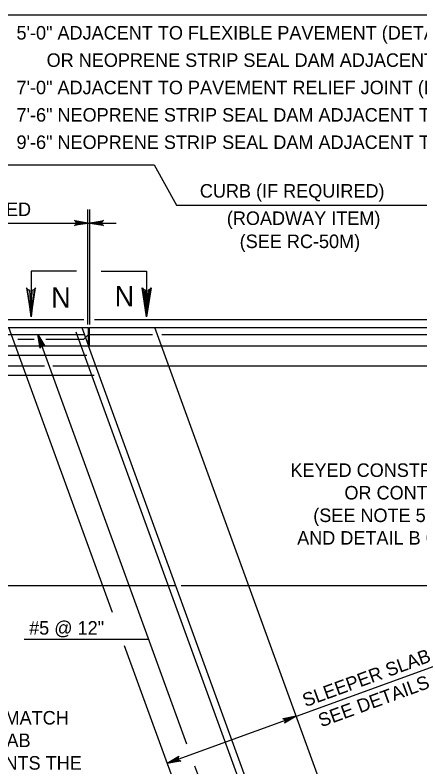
# Model space of a CAD drawing. Extents: x 636530 to 644067, y 294168 to 299122.
# Drawn here: x 640067.6 to 640157.5, y 294580.6 to 294747.5 of the extents above; entities that cross this region are included whole.
import ezdxf

# ---------------------------------------------------------------- set-up
doc = ezdxf.new("R2010")
doc.units = 0
doc.layers.add('1', color=7, linetype='Continuous')

msp = doc.modelspace()

# ---------------------------------------------------------------- linework, layer by layer
at = {"layer": '1'}
for p, q in [((640673.78, 294747.48), (639887.78, 294747.48)), ((640031.84, 294714.24), (640098.52, 294714.24)), ((640098.52, 294714.24), (640103.45, 294705.28)), ((640083.81, 294678.78), (640083.81, 294704.33)), ((640084.25, 294678.78), (640084.25, 294704.33)), ((640103.45, 294705.28), (640170.83, 294705.28)), ((640039.93, 294701.31), (640090.1, 294701.31)), ((640063.99, 294679.89), (640082.91, 294679.89)), ((640085.29, 294679.89), (640245.31, 294679.89)), ((640031.84, 294678.09), (640083.92, 294678.09)), ((640089.24, 294614.84), (640066.22, 294678.09)), ((640082.44, 294678.09), (640083.92, 294674.02)), ((640083.92, 294674.02), (640083.92, 294678.09)), ((640084.17, 294674.02), (640084.17, 294678.09)), ((640084.17, 294678.09), (640202.91, 294678.09)), ((640191.8, 294422.19), (640098.66, 294678.09)), ((640032.85, 294676.56), (640082.9, 294676.56)), ((640105.8, 294585.64), (640072.71, 294676.56)), ((640121.52, 294566.25), (640081.19, 294677.07)), ((640082.9, 294675.55), (640083.92, 294676.56)), ((640083.92, 294676.56), (640098.13, 294676.56)), ((640100.21, 294676.56), (640248.61, 294676.56)), ((640068.22, 294675.55), (640071.87, 294675.55)), ((640074.42, 294675.55), (640082.9, 294675.55)), ((640031.84, 294674.02), (640083.92, 294674.02)), ((640175.58, 294422.19), (640083.92, 294674.02)), ((640084.17, 294674.02), (640202.91, 294674.02)), ((640011.43, 294671.99), (640083.58, 294671.99)), ((640039.73, 294669.6), (640074.16, 294669.6)), ((640076.04, 294669.6), (640231.11, 294669.6)), ((639935.49, 294667.57), (640085.18, 294667.57)), ((639951.42, 294620.83), (640103.28, 294620.83)), ((640104.53, 294620.83), (640230.3, 294620.83)), ((640069.66, 294608.93), (640097.32, 294608.93)), ((640111.03, 294554.98), (640091.92, 294607.49)), ((640101.41, 294581.41), (640172.71, 294607.36)), ((640114.01, 294563.08), (640107.57, 294580.77))]:
    msp.add_line(p, q, dxfattribs=at)
for points in [[(640083.81, 294701.31), (640080.83, 294700.75), (640080.94, 294700.83), (640081.06, 294700.91), (640081.12, 294701.01), (640081.18, 294701.11), (640081.19, 294701.21), (640081.21, 294701.31), (640081.19, 294701.41), (640081.18, 294701.51), (640081.12, 294701.61), (640081.06, 294701.71), (640080.94, 294701.79), (640080.83, 294701.87), (640083.81, 294701.31), (640080.94, 294701.79), (640081.06, 294701.71), (640083.81, 294701.31), (640081.12, 294701.61), (640081.18, 294701.51), (640083.81, 294701.31), (640081.19, 294701.41), (640081.21, 294701.31), (640083.81, 294701.31), (640081.19, 294701.21), (640081.18, 294701.11), (640083.81, 294701.31), (640081.12, 294701.01), (640081.06, 294700.91), (640083.81, 294701.31), (640080.94, 294700.83)], [(640084.25, 294701.31), (640087.23, 294701.87), (640087.11, 294701.79), (640087, 294701.71), (640086.94, 294701.61), (640086.88, 294701.51), (640086.86, 294701.41), (640086.85, 294701.31), (640086.86, 294701.21), (640086.88, 294701.11), (640086.94, 294701.01), (640087, 294700.91), (640087.11, 294700.83), (640087.23, 294700.75), (640084.25, 294701.31), (640087.11, 294700.83), (640087, 294700.91), (640084.25, 294701.31), (640086.94, 294701.01), (640086.88, 294701.11), (640084.25, 294701.31), (640086.86, 294701.21), (640086.85, 294701.31), (640084.25, 294701.31), (640086.86, 294701.41), (640086.88, 294701.51), (640084.25, 294701.31), (640086.94, 294701.61), (640087, 294701.71), (640084.25, 294701.31), (640087.11, 294701.79)], [(640081.24, 294690.59), (640071.16, 294690.59), (640071.16, 294680.51)], [(640086.76, 294690.59), (640096.84, 294690.59), (640096.84, 294680.51)], [(640070.4, 294686.61), (640070.84, 294686.38), (640071.16, 294680.51), (640070.4, 294686.61), (640070.13, 294686.92), (640071.16, 294680.51), (640071.45, 294686.38), (640071.89, 294686.59), (640071.16, 294680.51), (640072.18, 294686.92), (640071.89, 294686.59)], [(640097.61, 294686.61), (640097.17, 294686.38), (640096.84, 294680.51), (640097.61, 294686.61), (640097.88, 294686.92), (640096.84, 294680.51), (640096.55, 294686.38), (640096.12, 294686.59), (640096.84, 294680.51), (640095.82, 294686.92), (640096.12, 294686.59)], [(640072.71, 294676.56), (640074.25, 294673.95), (640074.14, 294674.03), (640074.02, 294674.11), (640073.91, 294674.14), (640073.8, 294674.16), (640073.7, 294674.14), (640073.6, 294674.12), (640073.51, 294674.07), (640073.42, 294674.02), (640073.35, 294673.93), (640073.27, 294673.84), (640073.24, 294673.7), (640073.2, 294673.57), (640072.71, 294676.56), (640073.24, 294673.7), (640073.27, 294673.84), (640072.71, 294676.56), (640073.35, 294673.93), (640073.42, 294674.02), (640072.71, 294676.56), (640073.51, 294674.07), (640073.6, 294674.12), (640072.71, 294676.56), (640073.7, 294674.14), (640073.8, 294674.16), (640072.71, 294676.56), (640073.91, 294674.14), (640074.02, 294674.11), (640072.71, 294676.56), (640074.14, 294674.03)], [(640130.05, 294591.83), (640127.44, 294590.29), (640127.52, 294590.4), (640127.6, 294590.52), (640127.62, 294590.63), (640127.64, 294590.74), (640127.63, 294590.84), (640127.61, 294590.94), (640127.56, 294591.03), (640127.51, 294591.12), (640127.42, 294591.19), (640127.33, 294591.27), (640127.19, 294591.3), (640127.06, 294591.34), (640130.05, 294591.83), (640127.19, 294591.3), (640127.33, 294591.27), (640130.05, 294591.83), (640127.42, 294591.19), (640127.51, 294591.12), (640130.05, 294591.83), (640127.56, 294591.03), (640127.61, 294590.94), (640130.05, 294591.83), (640127.63, 294590.84), (640127.64, 294590.74), (640130.05, 294591.83), (640127.62, 294590.63), (640127.6, 294590.52), (640130.05, 294591.83), (640127.52, 294590.4)], [(640101.41, 294581.41), (640104.02, 294582.95), (640103.94, 294582.84), (640103.86, 294582.73), (640103.84, 294582.61), (640103.82, 294582.5), (640103.83, 294582.4), (640103.85, 294582.3), (640103.9, 294582.21), (640103.95, 294582.12), (640104.04, 294582.05), (640104.13, 294581.97), (640104.27, 294581.94), (640104.4, 294581.9), (640101.41, 294581.41), (640104.27, 294581.94), (640104.13, 294581.97), (640101.41, 294581.41), (640104.04, 294582.05), (640103.95, 294582.12), (640101.41, 294581.41), (640103.9, 294582.21), (640103.85, 294582.3), (640101.41, 294581.41), (640103.83, 294582.4), (640103.82, 294582.5), (640101.41, 294581.41), (640103.84, 294582.61), (640103.86, 294582.73), (640101.41, 294581.41), (640103.94, 294582.84)]]:
    msp.add_lwpolyline(points, dxfattribs=at)

# ---------------------------------------------------------------- texts
for s, height, p in [('5\'-0" ADJACENT TO FLEXIBLE PAVEMENT (DETAIL 16), CONCRETE PAVEMENT (DETAIL 17)', 3, (640067.94, 294742.04)), ('      OR NEOPRENE STRIP SEAL DAM ADJACENT TO FLEXIBLE PAVEMENT (DETAIL 13)', 3, (640067.94, 294735.97)), ('7\'-0" ADJACENT TO PAVEMENT RELIEF JOINT (DETAIL 18)', 3, (640067.94, 294729.9)), ('7\'-6" NEOPRENE STRIP SEAL DAM ADJACENT TO CONCRETE PAVEMENT (DETAIL 14)', 3, (640067.94, 294723.82)), ('9\'-6" NEOPRENE STRIP SEAL DAM ADJACENT TO PAVEMENT RELIEF JOINT (DETAIL 15)', 3, (640067.94, 294717.75)), ('CURB (IF REQUIRED)', 3, (640108.65, 294706.95)), ('PREMOLDED', 3, (640045.76, 294702.86)), ('(ROADWAY ITEM)', 3, (640114.65, 294700.88)), ('(SEE RC-50M)', 3, (640117.5, 294695.75)), ('N', 4.5, (640075.62, 294682.55)), ('N', 4.5, (640089.73, 294682.85)), ('KEYED CONSTRUCTION JOINT', 3, (640128.76, 294644.96)), ('OR CONTRACTION JOINT ', 3, (640140.76, 294639.95)), ('(SEE NOTE 5, DETAIL A,', 3, (640133.84, 294634.94)), ('AND DETAIL B ON SHEET 5)', 3, (640130.27, 294629.93)), ('#5 @ 12"', 3, (640070.74, 294609.95)), ('APPROACH SLAB SKEW ANGLE TO MATCH', 3, (639995.95, 294590)), ('BRIDGE SKEW. FOR APPROACH  SLAB ', 3, (639995.95, 294584.99)), ('ADJACENT TO CONCRETE PAVEMENTS THE ', 3, (639995.95, 294579.98))]:
    msp.add_text(s, height=height, dxfattribs=at).set_placement(p)
for s, p in [('SLEEPER SLAB', (640132.11, 294593.84)), ('SEE DETAILS', (640135.61, 294589.36))]:
    msp.add_text(s, height=3, rotation=20, dxfattribs=at).set_placement(p)

doc.saveas('drawing.dxf')
